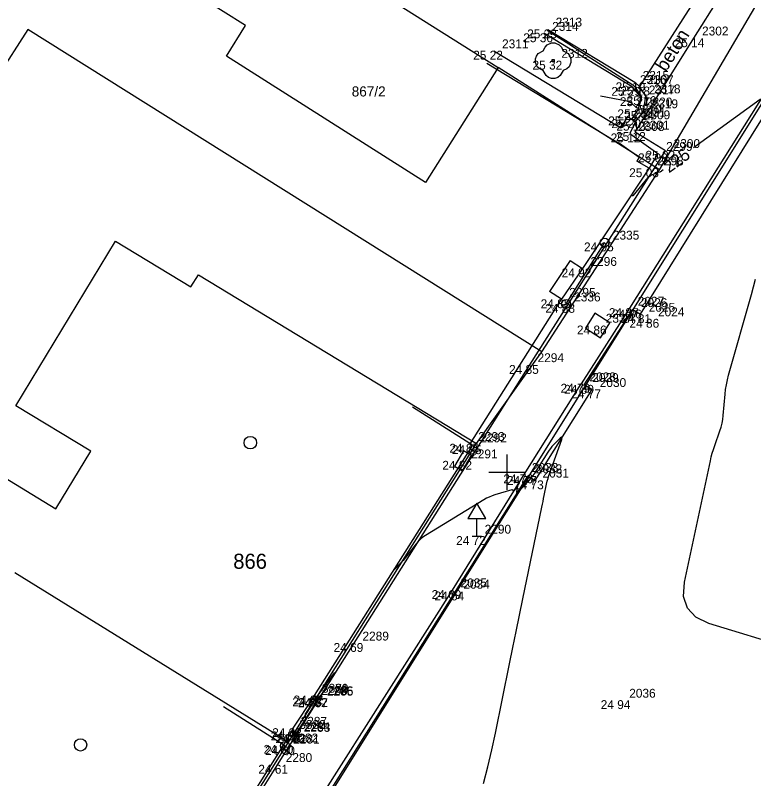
# Model space of a CAD drawing. Extents: x -702257 to -701487, y -1009871 to -1008841.
# Drawn here: x -701813.83 to -701793.04, y -1009433.63 to -1009412.13 of the extents above; entities that cross this region are included whole.
import ezdxf

# ---------------------------------------------------------------- set-up
doc = ezdxf.new("R2010")
doc.units = 0
for name, color, linetype in [('Ex_Contour Labels', 7, 'Continuous'), ('Ex_Major Contours', 7, 'Continuous'), ('Ex_Minor Contours', 7, 'Continuous'), ('Z_betonova_konstrukce', 7, 'Continuous'), ('Z_body', 7, 'Continuous'), ('Z_body_cisla', 7, 'Continuous'), ('Z_body_vysky_redukovane', 7, 'Continuous'), ('Z_budova', 7, 'Continuous'), ('Z_dopravni_znacky', 7, 'Continuous'), ('Z_hektometricka_sit', 7, 'Continuous'), ('Z_katastr_cisla_stavebni', 7, 'Continuous'), ('Z_katastr_hranice', 7, 'Continuous'), ('Z_katastr_vnitrni_kresba', 7, 'Continuous'), ('Z_katastr_znacky_budov', 7, 'Continuous'), ('Z_komunikace', 7, 'Continuous'), ('Z_nastenka', 7, 'Continuous'), ('Z_obruba', 7, 'Continuous'), ('Z_pilire', 7, 'Continuous'), ('Z_ploty', 7, 'Continuous'), ('Z_popisy', 7, 'Continuous'), ('Z_rozhranni', 7, 'Continuous'), ('Z_site_kanalizace_znaky', 7, 'Continuous'), ('Z_site_nerozlisene_znaky', 7, 'Continuous'), ('Z_vstupy', 7, 'Continuous'), ('Z_zelen_jednotliva', 7, 'Continuous')]:
    doc.layers.add(name, color=color, linetype=linetype)

# ---------------------------------------------------------------- blocks, each defined once
blk = doc.blocks.new('POINT_DISPLAY')
blk.add_line((0, 0), (0, 0))
blk = doc.blocks.new('Z15')
blk.add_circle((0, 0), 0.125)
blk = doc.blocks.new('Z666')
for p, q in [((-0.25, 0.13), (-0.25, -0.13)), ((0.25, 0.13), (-0.25, 0.13)), ((0.25, -0.13), (0.25, 0.13)), ((-0.25, -0.13), (0.25, -0.13))]:
    blk.add_line(p, q)
blk = doc.blocks.new('Z24')
for p, q in [((-0.23, 0.38), (-0.17, 0.45)), ((-0.17, 0.45), (-0.05, 0.5)), ((-0.05, 0.5), (0.05, 0.5)), ((0.05, 0.5), (0.17, 0.45)), ((0.17, 0.45), (0.23, 0.38)), ((-0.42, 0.2), (-0.28, 0.28)), ((-0.28, 0.28), (-0.23, 0.38)), ((0.23, 0.38), (0.28, 0.28)), ((0.28, 0.28), (0.42, 0.2)), ((-0.5, 0.05), (-0.47, 0.13)), ((-0.5, -0.05), (-0.5, 0.05)), ((-0.47, 0.13), (-0.42, 0.2)), ((-0.03, -0.03), (-0.03, 0.03)), ((-0.03, 0.03), (0.03, 0.03)), ((0.03, 0.03), (0.03, -0.03)), ((0.42, 0.2), (0.47, 0.13)), ((0.47, 0.13), (0.5, 0.05)), ((0.5, 0.05), (0.5, -0.05)), ((-0.45, -0.17), (-0.5, -0.05)), ((-0.38, -0.23), (-0.45, -0.17)), ((0.03, -0.03), (-0.03, -0.03)), ((0.45, -0.17), (0.38, -0.23)), ((0.5, -0.05), (0.45, -0.17)), ((-0.28, -0.28), (-0.38, -0.23)), ((-0.2, -0.42), (-0.28, -0.28)), ((-0.13, -0.47), (-0.2, -0.42)), ((0.2, -0.42), (0.13, -0.47)), ((0.28, -0.28), (0.2, -0.42)), ((0.38, -0.23), (0.28, -0.28)), ((-0.05, -0.5), (-0.13, -0.47)), ((0.05, -0.5), (-0.05, -0.5)), ((0.13, -0.47), (0.05, -0.5))]:
    blk.add_line(p, q)
blk = doc.blocks.new('Z608')
for p, q in [((0.25, 0.25), (-0.25, 0.25)), ((-0.25, 0.25), (-0.25, -0.25)), ((0.25, -0.25), (0.25, 0.25)), ((-0.25, -0.25), (0.25, -0.25))]:
    blk.add_line(p, q)
blk = doc.blocks.new('Z527')
for p, q in [((0, 0.93), (-0.25, 0.5)), ((0.25, 0.5), (0, 0.93)), ((-0.25, 0.5), (0.25, 0.5)), ((0, 0), (0, 0.5)), ((-0.13, 0), (0.13, 0))]:
    blk.add_line(p, q)

msp = doc.modelspace()

# ---------------------------------------------------------------- linework, layer by layer
at = {"layer": 'Ex_Major Contours'}
for points in [[(-701792.864, -1009414.502), (-701794.742, -1009415.869)], [(-701795.591, -1009416.487), (-701795.643, -1009416.525), (-701795.654, -1009416.532), (-701795.666, -1009416.538), (-701795.678, -1009416.543), (-701795.691, -1009416.547), (-701795.743, -1009416.559), (-701795.756, -1009416.562), (-701795.768, -1009416.566), (-701795.781, -1009416.571), (-701795.793, -1009416.576), (-701795.968, -1009416.655), (-701795.974, -1009416.657), (-701795.979, -1009416.66), (-701795.984, -1009416.663), (-701795.989, -1009416.666), (-701796.009, -1009416.68), (-701796.014, -1009416.684), (-701796.018, -1009416.688), (-701796.022, -1009416.692), (-701796.026, -1009416.696), (-701796.451, -1009417.215), (-701796.455, -1009417.218), (-701796.46, -1009417.221), (-701796.464, -1009417.221), (-701796.47, -1009417.22), (-701796.503, -1009417.209)], [(-701792.029, -1009429.957), (-701794.306, -1009429.256), (-701794.677, -1009429.082), (-701794.914, -1009428.83), (-701795.019, -1009428.5), (-701794.99, -1009428.092), (-701794.265, -1009424.679), (-701794.24, -1009424.571), (-701794.211, -1009424.464), (-701794.179, -1009424.357), (-701794.144, -1009424.252), (-701793.995, -1009423.833), (-701793.961, -1009423.727), (-701793.934, -1009423.62), (-701793.914, -1009423.511), (-701793.901, -1009423.401), (-701793.851, -1009422.805), (-701793.836, -1009422.669), (-701793.815, -1009422.535), (-701793.787, -1009422.401), (-701793.754, -1009422.269), (-701793.112, -1009419.991), (-701792.991, -1009419.567)]]:
    msp.add_lwpolyline(points, dxfattribs=at)
at = {"layer": 'Ex_Minor Contours'}
for points in [[(-701798.857, -1009412.547), (-701798.252, -1009412.939), (-701798.151, -1009413.005), (-701798.05, -1009413.07), (-701797.949, -1009413.135), (-701797.847, -1009413.199), (-701796.452, -1009414.089), (-701796.445, -1009414.094), (-701796.439, -1009414.099), (-701796.433, -1009414.104), (-701796.427, -1009414.11), (-701796.405, -1009414.134), (-701796.399, -1009414.14), (-701796.394, -1009414.147), (-701796.389, -1009414.153), (-701796.384, -1009414.16), (-701796.247, -1009414.359), (-701796.242, -1009414.366), (-701796.237, -1009414.374), (-701796.233, -1009414.381), (-701796.228, -1009414.389), (-701796.211, -1009414.42), (-701796.208, -1009414.427), (-701796.206, -1009414.435), (-701796.205, -1009414.443), (-701796.206, -1009414.451), (-701796.214, -1009414.484), (-701796.216, -1009414.492), (-701796.218, -1009414.5), (-701796.22, -1009414.508), (-701796.222, -1009414.516), (-701796.279, -1009414.71), (-701796.292, -1009414.738), (-701796.308, -1009414.75), (-701796.329, -1009414.748), (-701796.354, -1009414.731), (-701796.476, -1009414.619), (-701796.507, -1009414.594), (-701796.54, -1009414.575), (-701796.575, -1009414.56), (-701796.613, -1009414.55), (-701797.36, -1009414.409)], [(-701800.649, -1009433.768), (-701800.53, -1009433.296), (-701800.419, -1009432.822), (-701800.317, -1009432.346), (-701799.921, -1009430.398), (-701799.827, -1009429.94), (-701799.733, -1009429.482), (-701799.639, -1009429.024), (-701799.545, -1009428.566), (-701799.011, -1009425.981), (-701798.994, -1009425.9), (-701798.977, -1009425.82), (-701798.96, -1009425.739), (-701798.943, -1009425.658), (-701798.875, -1009425.335), (-701798.856, -1009425.254), (-701798.835, -1009425.175), (-701798.811, -1009425.096), (-701798.785, -1009425.017), (-701798.449, -1009424.074), (-701798.435, -1009424.025), (-701798.439, -1009424.004), (-701798.46, -1009424.01), (-701798.497, -1009424.043), (-701798.681, -1009424.23), (-701798.726, -1009424.278), (-701798.768, -1009424.328), (-701798.807, -1009424.38), (-701798.844, -1009424.434), (-701799.229, -1009425.042), (-701799.271, -1009425.105), (-701799.316, -1009425.166), (-701799.363, -1009425.224), (-701799.413, -1009425.28), (-701799.676, -1009425.559), (-701799.696, -1009425.577), (-701799.709, -1009425.58), (-701799.714, -1009425.568), (-701799.711, -1009425.541), (-701799.682, -1009425.391), (-701799.68, -1009425.37), (-701799.682, -1009425.361), (-701799.69, -1009425.365), (-701799.703, -1009425.383), (-701799.791, -1009425.515), (-701799.795, -1009425.519), (-701799.799, -1009425.521), (-701799.804, -1009425.521), (-701799.81, -1009425.518), (-701799.832, -1009425.503), (-701799.837, -1009425.5), (-701799.843, -1009425.498), (-701799.849, -1009425.498), (-701799.855, -1009425.499), (-701800.333, -1009425.64), (-701800.413, -1009425.666), (-701800.492, -1009425.698), (-701800.568, -1009425.735), (-701800.642, -1009425.777), (-701802.284, -1009426.78), (-701802.358, -1009426.83), (-701802.427, -1009426.886), (-701802.49, -1009426.948), (-701802.548, -1009427.016), (-701802.809, -1009427.354), (-701802.844, -1009427.398), (-701802.88, -1009427.44), (-701802.917, -1009427.482), (-701802.955, -1009427.523), (-701803.185, -1009427.765)], [(-701805.435, -1009431.315), (-701805.386, -1009431.345), (-701805.38, -1009431.35), (-701805.377, -1009431.356), (-701805.377, -1009431.363), (-701805.381, -1009431.371), (-701805.662, -1009431.792), (-701805.669, -1009431.805), (-701805.673, -1009431.819), (-701805.675, -1009431.834), (-701805.673, -1009431.849), (-701805.662, -1009431.911), (-701805.66, -1009431.926), (-701805.661, -1009431.94), (-701805.666, -1009431.954), (-701805.673, -1009431.968), (-701805.923, -1009432.363), (-701805.927, -1009432.367), (-701805.931, -1009432.369), (-701805.936, -1009432.369), (-701805.941, -1009432.367), (-701805.963, -1009432.353), (-701805.968, -1009432.35), (-701805.972, -1009432.346), (-701805.976, -1009432.341), (-701805.98, -1009432.336), (-701806.035, -1009432.243)]]:
    msp.add_lwpolyline(points, dxfattribs=at)
msp.add_lwpolyline([(-701805.286, -1009431.356), (-701805.291, -1009431.359), (-701805.298, -1009431.358), (-701805.305, -1009431.355), (-701805.336, -1009431.337), (-701805.341, -1009431.332), (-701805.344, -1009431.326), (-701805.344, -1009431.32), (-701805.34, -1009431.313), (-701804.901, -1009430.725), (-701804.844, -1009430.651), (-701804.822, -1009430.628), (-701804.837, -1009430.656), (-701804.886, -1009430.735), (-701805.28, -1009431.35)], close=True, dxfattribs=at)
at = {"layer": 'Z_betonova_konstrukce'}
for p, q in [((-701805.29, -1009431.37), (-701805.42, -1009431.29)), ((-701805.29, -1009431.37), (-701805.42, -1009431.29)), ((-701805.93, -1009432.37), (-701805.29, -1009431.37)), ((-701805.29, -1009431.37), (-701805.93, -1009432.38)), ((-701805.93, -1009432.37), (-701806.06, -1009432.3)), ((-701805.93, -1009432.38), (-701806.06, -1009432.3))]:
    msp.add_line(p, q, dxfattribs=at)
at = {"layer": 'Z_budova'}
for p, q in [((-701800.96, -1009424.24), (-701802.65, -1009423.17)), ((-701800.96, -1009424.24), (-701805.42, -1009431.29)), ((-701805.42, -1009431.29), (-701805.45, -1009431.34)), ((-701805.42, -1009431.29), (-701805.42, -1009431.29)), ((-701806.28, -1009432.68), (-701807.97, -1009431.61)), ((-701806.06, -1009432.3), (-701806.28, -1009432.68)), ((-701806.02, -1009432.21), (-701806.06, -1009432.3)), ((-701806.28, -1009432.68), (-701811.72, -1009441.27))]:
    msp.add_line(p, q, dxfattribs=at)
at = {"layer": 'Z_hektometricka_sit'}
for p, q in [((-701800, -1009424.5), (-701800, -1009425.5)), ((-701800, -1009424.5), (-701800, -1009425.5)), ((-701800.5, -1009425), (-701799.5, -1009425)), ((-701800.5, -1009425), (-701799.5, -1009425))]:
    msp.add_line(p, q, dxfattribs=at)
at = {"layer": 'Z_katastr_hranice'}
for p, q in [((-701809.93, -1009442), (-701783.4, -1009399.55)), ((-701808.63, -1009408.28), (-701800.24, -1009413.6)), ((-701807.35, -1009412.42), (-701810.14, -1009410.66)), ((-701795.7, -1009416.48), (-701792.29, -1009410.66)), ((-701813.48, -1009412.53), (-701818.28, -1009419.97)), ((-701799.01, -1009421.61), (-701813.48, -1009412.53)), ((-701807.89, -1009413.28), (-701807.35, -1009412.42)), ((-701802.29, -1009416.84), (-701807.89, -1009413.28)), ((-701800.24, -1009413.6), (-701802.29, -1009416.84)), ((-701795.7, -1009416.48), (-701800.24, -1009413.6)), ((-701799.01, -1009421.61), (-701795.7, -1009416.48)), ((-701800.85, -1009424.19), (-701799.01, -1009421.61)), ((-701806.14, -1009432.6), (-701800.85, -1009424.19)), ((-701806.14, -1009432.6), (-701813.85, -1009427.83)), ((-701811.47, -1009441.08), (-701806.14, -1009432.6))]:
    msp.add_line(p, q, dxfattribs=at)
at = {"layer": 'Z_katastr_vnitrni_kresba'}
for p, q in [((-701813.82, -1009423.13), (-701811.01, -1009418.49)), ((-701811.01, -1009418.49), (-701808.89, -1009419.78)), ((-701808.89, -1009419.78), (-701808.68, -1009419.44)), ((-701808.68, -1009419.44), (-701800.85, -1009424.19)), ((-701819.53, -1009421.88), (-701812.69, -1009426.03)), ((-701811.71, -1009424.41), (-701813.82, -1009423.13)), ((-701812.69, -1009426.03), (-701811.71, -1009424.41))]:
    msp.add_line(p, q, dxfattribs=at)
at = {"layer": 'Z_katastr_znacky_budov'}
for centre in [(-701807.217, -1009424.169), (-701811.997, -1009432.679)]:
    msp.add_circle(centre, 0.175, dxfattribs=at)
at = {"layer": 'Z_komunikace'}
for p, q in [((-701796.23, -1009420.55), (-701791.43, -1009412.82)), ((-701797.82, -1009422.54), (-701796.45, -1009420.42)), ((-701796.45, -1009420.42), (-701796.23, -1009420.55)), ((-701797.6, -1009422.67), (-701799.21, -1009425.23)), ((-701797.6, -1009422.67), (-701797.82, -1009422.54)), ((-701799.41, -1009425.11), (-701801.45, -1009428.36)), ((-701799.21, -1009425.23), (-701799.41, -1009425.11)), ((-701801.45, -1009428.36), (-701806.42, -1009436.27))]:
    msp.add_line(p, q, dxfattribs=at)
at = {"layer": 'Z_nastenka'}
msp.add_line((-701798.33, -1009420.26), (-701797.24, -1009418.53), dxfattribs=at)
at = {"layer": 'Z_obruba'}
for p, q in [((-701798.84, -1009412.53), (-701796.39, -1009414.02)), ((-701796.47, -1009414.15), (-701798.95, -1009412.64)), ((-701791.7, -1009412.67), (-701796.54, -1009420.38)), ((-701796.26, -1009414.14), (-701796.39, -1009414.02)), ((-701796.47, -1009414.15), (-701796.23, -1009414.44)), ((-701796.08, -1009414.41), (-701796.26, -1009414.14)), ((-701796.23, -1009414.44), (-701796.3, -1009414.78)), ((-701796.15, -1009414.83), (-701796.08, -1009414.41)), ((-701796.3, -1009414.78), (-701796.49, -1009415.06)), ((-701796.37, -1009415.13), (-701796.15, -1009414.83)), ((-701796.54, -1009420.38), (-701797.9, -1009422.51)), ((-701799.51, -1009425.06), (-701797.9, -1009422.51)), ((-701801.53, -1009428.32), (-701799.51, -1009425.06)), ((-701806.53, -1009436.19), (-701801.53, -1009428.32))]:
    msp.add_line(p, q, dxfattribs=at)
at = {"layer": 'Z_ploty'}
for p, q in [((-701800.36, -1009413.13), (-701796.79, -1009415.3)), ((-701800.56, -1009413.48), (-701797, -1009415.64)), ((-701796.6, -1009414.98), (-701796.79, -1009415.3)), ((-701796.6, -1009414.98), (-701796.37, -1009415.13)), ((-701796.37, -1009415.13), (-701796.53, -1009415.46)), ((-701796.53, -1009415.46), (-701795.74, -1009416.02)), ((-701796.76, -1009415.78), (-701797, -1009415.64)), ((-701796.76, -1009415.78), (-701796.27, -1009416.13)), ((-701795.74, -1009416.02), (-701795.99, -1009416.44)), ((-701796.27, -1009416.13), (-701796.34, -1009416.24)), ((-701795.99, -1009416.44), (-701796.34, -1009416.24)), ((-701798.21, -1009419.04), (-701798.79, -1009419.91)), ((-701798.21, -1009419.04), (-701797.87, -1009419.26)), ((-701797.87, -1009419.26), (-701798.46, -1009420.13)), ((-701798.46, -1009420.13), (-701798.79, -1009419.91))]:
    msp.add_line(p, q, dxfattribs=at)
at = {"layer": 'Z_rozhranni'}
for p, q in [((-701794.73, -1009412.78), (-701793.18, -1009410.3)), ((-701794.54, -1009411.44), (-701796.26, -1009414.14)), ((-701796.38, -1009415.42), (-701794.73, -1009412.78)), ((-701795.53, -1009415.95), (-701796.38, -1009415.42)), ((-701799.35, -1009421.98), (-701795.53, -1009415.95)), ((-701804.29, -1009429.81), (-701799.35, -1009421.98)), ((-701806.45, -1009433.24), (-701804.29, -1009429.81)), ((-701811.23, -1009440.8), (-701806.45, -1009433.24))]:
    msp.add_line(p, q, dxfattribs=at)
at = {"layer": 'Z_vstupy'}
for p, q in [((-701795.99, -1009416.44), (-701797.87, -1009419.26)), ((-701801.03, -1009424.2), (-701798.46, -1009420.13)), ((-701805.45, -1009431.34), (-701806.02, -1009432.21))]:
    msp.add_line(p, q, dxfattribs=at)

# ---------------------------------------------------------------- block references
at = {"layer": 'Z_body'}
for p in [(-701798.84, -1009412.53), (-701798.95, -1009412.64), (-701794.73, -1009412.78), (-701800.36, -1009413.13), (-701798.69, -1009413.41), (-701796.39, -1009414.02), (-701796.47, -1009414.15), (-701796.26, -1009414.14), (-701796.23, -1009414.44), (-701796.08, -1009414.41), (-701796.3, -1009414.78), (-701796.15, -1009414.83), (-701796.6, -1009414.98), (-701796.49, -1009415.06), (-701796.37, -1009415.13), (-701796.53, -1009415.46), (-701796.38, -1009415.42), (-701795.74, -1009416.02), (-701795.53, -1009415.95), (-701795.99, -1009416.44), (-701797.24, -1009418.53), (-701797.87, -1009419.26), (-701798.46, -1009420.13), (-701798.33, -1009420.26), (-701796.54, -1009420.38), (-701796.45, -1009420.42), (-701796.23, -1009420.55), (-701795.96, -1009420.68), (-701797.44, -1009420.87), (-701799.35, -1009421.98), (-701797.9, -1009422.51), (-701797.82, -1009422.54), (-701797.6, -1009422.67), (-701801.03, -1009424.2), (-701800.96, -1009424.24), (-701801.23, -1009424.68), (-701799.51, -1009425.06), (-701799.41, -1009425.11), (-701799.21, -1009425.23), (-701800.84, -1009426.8), (-701801.53, -1009428.32), (-701801.45, -1009428.36), (-701804.29, -1009429.81), (-701805.42, -1009431.29), (-701805.42, -1009431.29), (-701805.45, -1009431.34), (-701805.29, -1009431.36), (-701805.29, -1009431.37), (-701796.77, -1009431.42), (-701806.06, -1009432.3), (-701806.06, -1009432.3), (-701806.02, -1009432.21), (-701805.93, -1009432.37), (-701805.93, -1009432.38), (-701806.28, -1009432.68), (-701806.24, -1009432.71), (-701806.45, -1009433.24)]:
    msp.add_blockref('POINT_DISPLAY', p, dxfattribs=at)
at = {"layer": 'Z_dopravni_znacky'}
msp.add_blockref('Z527', (-701800.84, -1009426.8), dxfattribs=at)
at = {"layer": 'Z_nastenka'}
for p in [(-701797.24, -1009418.53), (-701798.33, -1009420.26)]:
    msp.add_blockref('Z15', p, dxfattribs=at)
at = {"layer": 'Z_pilire', "rotation": 59.39999999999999}
msp.add_blockref('Z666', (-701801.23, -1009424.68), dxfattribs=at)
at = {"layer": 'Z_site_kanalizace_znaky'}
msp.add_blockref('Z15', (-701806.24, -1009432.71), dxfattribs=at)
at = {"layer": 'Z_site_nerozlisene_znaky', "rotation": 57.6}
msp.add_blockref('Z608', (-701797.44, -1009420.87), dxfattribs=at)
at = {"layer": 'Z_zelen_jednotliva'}
msp.add_blockref('Z24', (-701798.69, -1009413.41), dxfattribs=at)

# ---------------------------------------------------------------- texts
at = {"layer": 'Ex_Contour Labels'}
msp.add_text('225', height=0.35, rotation=36.0458, dxfattribs=at).set_placement((-701795.43, -1009416.586))
at = {"layer": 'Z_body_cisla'}
for s, p in [('2314', (-701798.72, -1009412.57)), ('2313', (-701798.62, -1009412.45)), ('2302', (-701794.5, -1009412.7)), ('2311', (-701800.13, -1009413.06)), ('2312', (-701798.46, -1009413.33)), ('2316', (-701796.25, -1009414.07)), ('2315', (-701796.17, -1009413.95)), ('2307', (-701796.04, -1009414.07)), ('2318', (-701795.85, -1009414.33)), ('2317', (-701796, -1009414.36)), ('2320', (-701796.08, -1009414.7)), ('2319', (-701795.92, -1009414.75)), ('2310', (-701796.38, -1009414.9)), ('2321', (-701796.26, -1009414.99)), ('2309', (-701796.14, -1009415.06)), ('2308', (-701796.3, -1009415.39)), ('2301', (-701796.16, -1009415.35)), ('2299', (-701795.51, -1009415.95)), ('2300', (-701795.3, -1009415.87)), ('2298', (-701795.76, -1009416.36)), ('2335', (-701797.01, -1009418.45)), ('2296', (-701797.64, -1009419.19)), ('2295', (-701798.24, -1009420.06)), ('2336', (-701798.1, -1009420.19)), ('2027', (-701796.31, -1009420.31)), ('2026', (-701796.22, -1009420.35)), ('2025', (-701796, -1009420.48)), ('2337', (-701797.21, -1009420.79)), ('2024', (-701795.74, -1009420.61)), ('2294', (-701799.13, -1009421.9)), ('2028', (-701797.67, -1009422.44)), ('2029', (-701797.59, -1009422.46)), ('2030', (-701797.38, -1009422.6)), ('2293', (-701800.8, -1009424.12)), ('2292', (-701800.74, -1009424.16)), ('2291', (-701801, -1009424.61)), ('2033', (-701799.29, -1009424.99)), ('2032', (-701799.18, -1009425.03)), ('2031', (-701798.99, -1009425.15)), ('2290', (-701800.62, -1009426.73)), ('2035', (-701801.3, -1009428.24)), ('2034', (-701801.22, -1009428.28)), ('2289', (-701804.06, -1009429.74)), ('2288', (-701805.22, -1009431.27)), ('3879', (-701805.2, -1009431.21)), ('3881', (-701805.2, -1009431.21)), ('2286', (-701805.06, -1009431.28)), ('2285', (-701805.06, -1009431.29)), ('2036', (-701796.55, -1009431.35)), ('2287', (-701805.8, -1009432.14)), ('3880', (-701805.84, -1009432.23)), ('3882', (-701805.84, -1009432.23)), ('2284', (-701805.71, -1009432.29)), ('2283', (-701805.71, -1009432.31)), ('2282', (-701806.05, -1009432.61)), ('2281', (-701806.01, -1009432.64)), ('2280', (-701806.22, -1009433.16))]:
    msp.add_text(s, height=0.25, dxfattribs=at).set_placement(p)
at = {"layer": 'Z_body_vysky_redukovane'}
for s, p in [('25 23', (-701799.423, -1009412.78)), ('25 36', (-701799.533, -1009412.89)), ('25 14', (-701795.272, -1009413.03)), ('25 22', (-701800.943, -1009413.38)), ('25 32', (-701799.273, -1009413.66)), ('25 19', (-701796.932, -1009414.27)), ('25 29', (-701797.053, -1009414.4)), ('25 18', (-701796.802, -1009414.39)), ('25 27', (-701796.813, -1009414.69)), ('25 16', (-701796.622, -1009414.66)), ('25 25', (-701796.883, -1009415.03)), ('25 14', (-701796.692, -1009415.08)), ('25 21', (-701797.142, -1009415.23)), ('25 20', (-701797.052, -1009415.31)), ('25 13', (-701796.912, -1009415.38)), ('25 12', (-701797.072, -1009415.71)), ('25 12', (-701796.922, -1009415.67)), ('25 03', (-701796.302, -1009416.27)), ('25 02', (-701796.093, -1009416.2)), ('25 03', (-701796.552, -1009416.69)), ('24 95', (-701797.823, -1009418.78)), ('24 92', (-701798.453, -1009419.51)), ('24 88', (-701799.043, -1009420.38)), ('24 88', (-701798.913, -1009420.51)), ('24 87', (-701797.123, -1009420.63)), ('24 86', (-701797.033, -1009420.67)), ('24 81', (-701796.772, -1009420.8)), ('24 86', (-701796.543, -1009420.93)), ('24 86', (-701798.023, -1009421.12)), ('24 85', (-701799.933, -1009422.23)), ('24 79', (-701798.483, -1009422.76)), ('24 80', (-701798.382, -1009422.79)), ('24 77', (-701798.183, -1009422.92)), ('24 85', (-701801.613, -1009424.45)), ('24 85', (-701801.543, -1009424.49)), ('24 82', (-701801.813, -1009424.93)), ('24 76', (-701800.093, -1009425.31)), ('24 77', (-701799.993, -1009425.36)), ('24 73', (-701799.793, -1009425.48)), ('24 72', (-701801.423, -1009427.05)), ('24 69', (-701802.113, -1009428.57)), ('24 64', (-701802.033, -1009428.61)), ('24 69', (-701804.873, -1009430.06)), ('24 67', (-701806.003, -1009431.54)), ('24 82', (-701806.003, -1009431.54)), ('24 83', (-701806.033, -1009431.59)), ('24 82', (-701805.873, -1009431.61)), ('24 67', (-701805.873, -1009431.62)), ('24 94', (-701797.353, -1009431.67)), ('24 63', (-701806.643, -1009432.55)), ('24 82', (-701806.643, -1009432.55)), ('24 82', (-701806.603, -1009432.46)), ('24 81', (-701806.472, -1009432.62)), ('24 63', (-701806.513, -1009432.63)), ('24 60', (-701806.843, -1009432.93)), ('24 60', (-701806.802, -1009432.96)), ('24 61', (-701806.992, -1009433.49))]:
    msp.add_text(s, height=0.25, dxfattribs=at).set_placement(p)
at = {"layer": 'Z_katastr_cisla_stavebni'}
for s, height, p in [('867/2', 0.285, (-701804.362, -1009414.419)), ('866', 0.425, (-701807.698, -1009427.72))]:
    msp.add_text(s, height=height, dxfattribs=at).set_placement(p)
at = {"layer": 'Z_popisy'}
msp.add_text('beton', height=0.38, rotation=57.6, dxfattribs=at).set_placement((-701795.518, -1009413.749))

doc.saveas('drawing.dxf')
